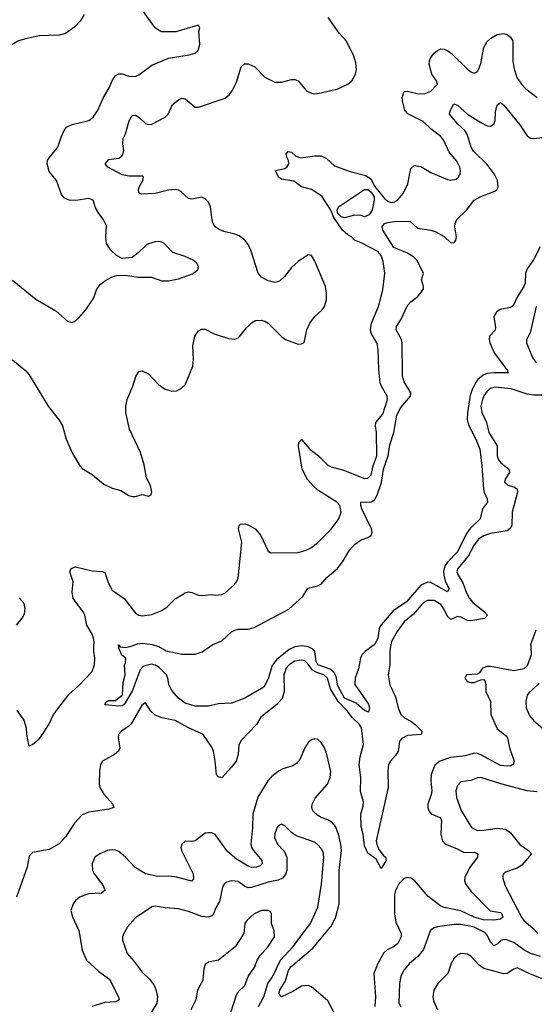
# Model space of a CAD drawing. Header units: inches. Extents: x 2001573 to 2220545, y 644482 to 846830.
# Tile 506 of 656: x 2111993 to 2115093, y 797844 to 803778. Entities that reach past the tile are written whole.
import ezdxf

# ---------------------------------------------------------------- set-up
doc = ezdxf.new("R2010")
doc.units = ezdxf.units.IN
doc.header["$MEASUREMENT"] = 0
doc.layers.add('C1719', color=7, linetype='Continuous')
doc.layers.add('C1810', color=7, linetype='Continuous')

msp = doc.modelspace()

# ---------------------------------------------------------------- linework, layer by layer
at = {"layer": 'C1719', "color": 5}
for points, elevation in [([(2114227.5, 800000), (2114221.8, 799970), (2114222.2, 799890), (2114212.8, 799830), (2114222.9, 799770), (2114256.6, 799696.6), (2114272.4, 799630), (2114290, 799591.3), (2114311, 799571), (2114350.1, 799550.1), (2114376, 799530), (2114415.6, 799490), (2114415.6, 799484.4), (2114410.6, 799470), (2114330, 799464.4), (2114294.2, 799445.8), (2114281.8, 799430), (2114272.4, 799367.6), (2114256.8, 799343.2), (2114226.1, 799310), (2114215.5, 799290), (2114210.1, 799250.1), (2114212.4, 799150), (2114140.8, 798830), (2114143.9, 798810), (2114157.5, 798777.5), (2114181.9, 798741.9), (2114196.5, 798730), (2114201.7, 798710), (2114170, 798662.7), (2114139.5, 798719.5), (2114090, 798754.3), (2114070, 798798.7), (2114062, 798870), (2114050, 798916), (2114047.9, 798990), (2114062.1, 799037.9), (2114065, 799065), (2114045.7, 799125.7), (2114048.3, 799210), (2114038.7, 799290), (2114044.6, 799335.4), (2114064.9, 799410), (2114052.8, 799510), (2114040.1, 799530), (2113998.2, 799570), (2113967.5, 799610), (2113911.5, 799670), (2113865.1, 799745.1), (2113847.1, 799810), (2113825.8, 799830), (2113783.6, 799843.6), (2113757.7, 799857.7), (2113730, 799895), (2113710, 799913.9), (2113690, 799918.3), (2113650, 799912.8), (2113615.6, 799890), (2113598.9, 799870), (2113584, 799830), (2113585.4, 799730), (2113573.5, 799686.5), (2113542.5, 799650), (2113446.3, 799573.7), (2113420.2, 799530), (2113326.4, 799433.6), (2113312.9, 799407.1), (2113308.2, 799350), (2113296.2, 799310), (2113270, 799272.9), (2113210, 799209.6), (2113190, 799214.5), (2113178.7, 799230), (2113171.4, 799308.6), (2113160.2, 799370), (2113150, 799394.5), (2113103.2, 799463.2), (2113090, 799474), (2113010, 799509.4), (2112930, 799554.8), (2112850, 799570.3), (2112810, 799585.8), (2112783.6, 799610), (2112750, 799661.1), (2112730, 799649.8), (2112665, 799535), (2112650, 799519.4), (2112606.7, 799490), (2112588.9, 799470), (2112586.7, 799450), (2112595.9, 799390), (2112587.3, 799370), (2112563.2, 799350), (2112492.3, 799310), (2112480.4, 799290), (2112474, 799250), (2112471.8, 799170), (2112475.8, 799150), (2112500.1, 799110), (2112555, 799050), (2112559.6, 799030), (2112530, 799019.1), (2112410, 799001.9), (2112370, 798985.5), (2112323.7, 798936.3), (2112270, 798853.2), (2112230, 798810.8), (2112170, 798776.5), (2112070, 798759.2), (2112050, 798736.8), (2112037.1, 798670), (2111973.5, 798490)], 280), ([(2111975.5, 799615.5), (2112017.3, 799557.3), (2112032.4, 799510), (2112034.1, 799470), (2112046.1, 799406.1), (2112050, 799402), (2112070, 799408.9), (2112110, 799444.9), (2112130, 799470.3), (2112168, 799530), (2112196, 799590), (2112288.7, 799711.3), (2112350, 799764.6), (2112428.7, 799850), (2112443.1, 799890), (2112446, 799930), (2112438.8, 799970), (2112440.1, 800000)], 280), ([(2113664.9, 800000), (2113650, 799997.9), (2113617.3, 799982.7), (2113539.7, 799920.3), (2113514.7, 799885.3), (2113490, 799805.2), (2113464.1, 799755.9), (2113350, 799689.6), (2113270, 799659.6), (2113190, 799654.5), (2113130, 799640.7), (2113050, 799640.9), (2112990, 799659), (2112950, 799688.7), (2112910, 799735.3), (2112892.3, 799772.3), (2112886, 799810), (2112876.9, 799830), (2112833.4, 799873.4), (2112810, 799887.2), (2112786.3, 799893.7), (2112738, 799882), (2112719.7, 799860.3), (2112670, 799731.8), (2112623, 799650), (2112610, 799642.6), (2112590, 799640.5), (2112508, 799648), (2112505.2, 799650), (2112515.3, 799670), (2112530, 799675.5), (2112570, 799675.5), (2112611.8, 799710), (2112617.1, 799782.9), (2112629, 799830), (2112624, 799890), (2112630, 799902), (2112631.8, 799930), (2112609.1, 799949.1), (2112602, 799962), (2112589.4, 799990), (2112589.3, 800000)], 260), ([(2112597, 800000), (2112598, 799998), (2112630, 799994.8), (2112656, 800000)], 260), ([(2112830.9, 800000), (2112874.9, 799974.9), (2112970, 799954.9), (2113050, 799954), (2113092.4, 799967.6), (2113138.5, 800000)], 260), ([(2114114.4, 800000), (2114074.5, 799970), (2114055.1, 799950), (2114045.2, 799930), (2114033.2, 799866.8), (2114013.4, 799810), (2114012.2, 799772.2), (2114093.7, 799653.7), (2114100.4, 799630), (2114094.4, 799605.6), (2114070, 799615.1), (2114019.1, 799659), (2113950, 799689.9), (2113910, 799763.1), (2113899.1, 799819.1), (2113885.7, 799845.7), (2113864, 799864), (2113789.9, 799890), (2113779.6, 799910), (2113772, 799970), (2113762.7, 799982.7), (2113730, 799999.1), (2113722.1, 800000)], 260), ([(2115071.5, 800000), (2115073.5, 799950), (2115050, 799884.2), (2115030, 799865.2), (2114970, 799853.3), (2114830, 799880.5), (2114810, 799880.4), (2114781.3, 799870), (2114760.4, 799839.6), (2114750, 799833.3), (2114684.7, 799830), (2114674, 799810), (2114687.7, 799790), (2114710, 799782.6), (2114730, 799783.1), (2114770, 799799.1), (2114790, 799800.7), (2114795.8, 799795.8), (2114800.8, 799770), (2114800.2, 799730), (2114829.3, 799670), (2114831.1, 799590), (2114870, 799503.6), (2114922.8, 799462.8), (2114932.6, 799450), (2114943.2, 799390), (2114971.6, 799310), (2114966.7, 799290), (2114950, 799281.2), (2114930, 799278.3), (2114890, 799283.9), (2114770, 799347.3), (2114750, 799356.2), (2114730, 799358.5), (2114678.3, 799341.7), (2114588.8, 799331.2), (2114523.8, 799310), (2114493.9, 799286.1), (2114471.5, 799228.5), (2114469.5, 799190), (2114475.4, 799130), (2114472.1, 799107.9), (2114451.8, 799050), (2114451, 799030), (2114457.1, 799010), (2114471.4, 798991.4), (2114523.6, 798970), (2114534.3, 798954.3), (2114530.1, 798870.2), (2114540.2, 798830), (2114558.9, 798810), (2114623.9, 798783.9), (2114670, 798758.3), (2114730, 798760.2), (2114752.9, 798750), (2114750.2, 798730), (2114707.5, 798672.5), (2114674.2, 798610), (2114672.1, 798590), (2114678.8, 798570), (2114710, 798525.4), (2114826.8, 798406.8), (2114890, 798396.8), (2114898, 798390), (2114903.2, 798370), (2114890, 798357.4), (2114848.6, 798351.4), (2114786.1, 798354), (2114730, 798368.4), (2114650, 798406.6), (2114550, 798427.3), (2114530, 798435.4), (2114454.2, 798494.2), (2114370.4, 798590), (2114350, 798603.4), (2114330, 798607.8), (2114310, 798601.7), (2114277.1, 798570), (2114256.8, 798530), (2114250, 798504), (2114250.1, 798390), (2114259.6, 798339.6), (2114290.2, 798270), (2114290.2, 798250), (2114270, 798209.8), (2114247.9, 798192.1), (2114207.3, 798172.7), (2114186.6, 798153.4), (2114150, 798089.8), (2114126, 798030), (2114135.6, 797890), (2114132.5, 797830)], 320), ([(2115123.2, 799776.8), (2115059.3, 799720.7), (2115050, 799706.6), (2115041.2, 799670), (2115044.7, 799630), (2115064.7, 799584.7), (2115090, 799552.4), (2115140.8, 799510)], 340), ([(2113902.6, 797762.6), (2113850, 797865.2), (2113750, 797949), (2113730, 797957.3), (2113690, 797953), (2113638.1, 797921.9), (2113570, 797889.8), (2113559.7, 797899.7), (2113557, 797910), (2113559.9, 797930), (2113594.5, 797985.6), (2113612.8, 798047.2), (2113627, 798070), (2113758.2, 798181.8), (2113870, 798315.2), (2113894.7, 798365.3), (2113917.4, 798450), (2113918.5, 798650), (2113932.2, 798770), (2113928.4, 798810), (2113913.3, 798870), (2113895, 798915), (2113877.3, 798937.3), (2113850, 798956.5), (2113810, 798969.2), (2113790, 798981.2), (2113759.5, 799010), (2113752.2, 799030), (2113754.5, 799050), (2113773.9, 799086.1), (2113847.4, 799170), (2113862.6, 799210), (2113866.7, 799246.7), (2113843.8, 799350), (2113830, 799389.5), (2113810, 799422.4), (2113790, 799440.5), (2113770, 799444.7), (2113750, 799438.9), (2113730, 799421.6), (2113710, 799389.5), (2113680.3, 799319.7), (2113663, 799297), (2113638.5, 799281.5), (2113577.6, 799262.4), (2113552.4, 799250), (2113510, 799214.8), (2113488.3, 799190), (2113427.9, 799092.1), (2113396.6, 798990), (2113395.7, 798910), (2113385.6, 798810), (2113389.1, 798790), (2113401, 798770), (2113451, 798710), (2113454.4, 798690), (2113440.9, 798679), (2113419.1, 798670), (2113390, 798668.7), (2113370, 798675.7), (2113298.9, 798718.9), (2113245.3, 798765.3), (2113170, 798867.6), (2113150, 798876.9), (2113130, 798878.4), (2113110, 798875.1), (2113050.2, 798829.8), (2113030, 798825.1), (2112990, 798826.3), (2112968.9, 798810), (2112963.6, 798790), (2112967.2, 798770), (2113037.3, 798630), (2113039.6, 798600.4), (2113030, 798586.4), (2112930, 798611.7), (2112890, 798616.5), (2112826.1, 798613.9), (2112750, 798631.1), (2112687.7, 798667.7), (2112630, 798730.8), (2112590, 798764.2), (2112570, 798773.6), (2112550, 798775.9), (2112523, 798770), (2112476.4, 798750), (2112446.3, 798730), (2112429.4, 798690.6), (2112432.3, 798650), (2112441.2, 798630), (2112488.7, 798570), (2112500.6, 798550), (2112506, 798530), (2112486.6, 798513.4), (2112406.8, 798510), (2112352.4, 798490), (2112329.4, 798470.6), (2112314.6, 798450), (2112301.7, 798410), (2112310.3, 798370.3), (2112349.2, 798289.2), (2112369, 798170), (2112395.6, 798110), (2112470, 798041.6), (2112534.8, 797994.8), (2112589.2, 797890), (2112592.8, 797870), (2112570, 797858.2), (2112505.2, 797854.8), (2112428.4, 797830)], 320), ([(2115110, 799125.2), (2115050, 799130.6), (2114892.3, 799172.3), (2114770, 799210.8), (2114750, 799208.5), (2114710, 799192.3), (2114650, 799185.1), (2114630, 799162), (2114619.6, 799130), (2114623.6, 799090), (2114652.4, 799012.4), (2114713.8, 798910), (2114751.4, 798891.4), (2114790, 798892.6), (2114870, 798905.7), (2114918.9, 798898.9), (2114950, 798876.9), (2115006.2, 798806.2), (2115058, 798770), (2115076.3, 798750), (2115018, 798682), (2114990, 798664.1), (2114920, 798640), (2114907.6, 798630), (2114901.8, 798610), (2114917.7, 798557.7), (2115015.5, 798370), (2115030.2, 798350), (2115083.6, 798303.6), (2115113.8, 798270)], 340), ([(2113431.1, 797830), (2113462.9, 797890), (2113487.5, 797970), (2113515.3, 798010), (2113563.8, 798110), (2113637.8, 798190), (2113745.3, 798330), (2113789.2, 798430), (2113811.4, 798568.6), (2113825.9, 798730), (2113820.8, 798760.8), (2113810, 798782.6), (2113790, 798806), (2113770, 798820.8), (2113659.5, 798859.5), (2113630, 798879.5), (2113590, 798919.5), (2113570, 798929.4), (2113550, 798919.3), (2113546.8, 798913.2), (2113530, 798874), (2113528.9, 798850), (2113545.7, 798810), (2113587, 798767), (2113602.3, 798730), (2113603, 798650), (2113594.1, 798625.9), (2113576, 798604), (2113550, 798591.6), (2113490, 798580.5), (2113390, 798547.2), (2113370, 798545.6), (2113350, 798553.8), (2113310, 798583.2), (2113270, 798587.9), (2113240.2, 798579.8), (2113227.7, 798572.3), (2113214.3, 798550), (2113196, 798464), (2113174, 798426), (2113159.7, 798390), (2113150, 798377.7), (2113130.9, 798369.1), (2113090, 798373), (2113010, 798403.1), (2112950, 798419.8), (2112870, 798425.3), (2112810, 798436), (2112790, 798431.3), (2112690, 798364.2), (2112642.6, 798310), (2112619.5, 798270), (2112612, 798250), (2112611.8, 798230), (2112640.3, 798150), (2112682.5, 798102.5), (2112730, 798037), (2112775, 797995), (2112801.8, 797961.8), (2112813.8, 797933.8), (2112823.2, 797890), (2112819.7, 797850), (2112785.5, 797794.5)], 340), ([(2113265.2, 797794.8), (2113299.4, 797900.6), (2113310, 797918.7), (2113350, 797957.6), (2113369.1, 798010.9), (2113408.8, 798070), (2113424.1, 798110), (2113441, 798139), (2113490, 798191.5), (2113527.2, 798250), (2113526.3, 798286.3), (2113509.4, 798330), (2113509.5, 798390), (2113502.5, 798402.5), (2113490, 798409.5), (2113450, 798408.5), (2113406.4, 798390), (2113360.4, 798350), (2113350.3, 798330), (2113343.1, 798270), (2113290.2, 798189.8), (2113190, 798109.6), (2113130, 798097), (2113110, 798084), (2113102, 798058), (2113097, 797990), (2113064.2, 797930), (2113054.9, 797870), (2113024.6, 797810)], 360), ([(2115130, 798132.8), (2115070, 798150.7), (2115030, 798172.2), (2114970, 798216), (2114926.5, 798233.5), (2114910, 798235.4), (2114891.1, 798228.9), (2114870, 798205.7), (2114850, 798195.6), (2114830, 798218), (2114810, 798260.4), (2114796, 798276), (2114730, 798308.2), (2114705.7, 798314.3), (2114650, 798324.2), (2114610, 798324.9), (2114509.5, 798310.5), (2114490, 798304.4), (2114468, 798290), (2114424.8, 798175.2), (2114390.2, 798130), (2114341.3, 798090), (2114307.9, 798050), (2114288.8, 798011.2), (2114280.2, 797970), (2114277.8, 797850), (2114288.1, 797828.1)], 340), ([(2115150, 797993.8), (2115066.7, 798026.7), (2114990, 798063.5), (2114970, 798056.3), (2114930.5, 798030), (2114910, 798028.2), (2114790, 798060.3), (2114760.7, 798080.7), (2114710, 798135.1), (2114690, 798147.1), (2114650, 798149.7), (2114630, 798139.7), (2114610, 798121.6), (2114592.9, 798090), (2114573.1, 798030), (2114512.9, 797970), (2114487.6, 797930), (2114481.5, 797890), (2114485.7, 797865.7), (2114510, 797811)], 360)]:
    msp.add_lwpolyline(points, dxfattribs=dict(at, elevation=elevation))
at = {"layer": 'C1810', "color": 5}
for points, elevation in [([(2111949.2, 802209.2), (2112090, 802094), (2112210, 802023), (2112282, 801962), (2112310, 801954), (2112330, 801964), (2112350, 801982), (2112392, 802030), (2112438.9, 802101.1), (2112455.1, 802150), (2112477.7, 802182.3), (2112510, 802206.4), (2112550, 802228.2), (2112577.3, 802237.3), (2112630, 802238.8), (2112705.8, 802225.8), (2112786.2, 802226.2), (2112850, 802204.9), (2112890, 802203.8), (2112950, 802217.1), (2113033.9, 802246.1), (2113066, 802270), (2113069.3, 802290), (2113060.9, 802310), (2113037.2, 802330), (2112990, 802351.6), (2112916.2, 802376.2), (2112864, 802430), (2112850, 802438), (2112830, 802440.9), (2112810, 802439.5), (2112770, 802426.6), (2112750, 802414.5), (2112707.3, 802372.7), (2112670, 802346), (2112610, 802339.3), (2112576.2, 802356.2), (2112542, 802390), (2112516.9, 802430), (2112511.5, 802470), (2112515.6, 802535.6), (2112496.3, 802576.3), (2112469.5, 802610), (2112450, 802644), (2112435.1, 802690), (2112410, 802701.6), (2112331.6, 802688.4), (2112290.3, 802689.7), (2112263.1, 802703.1), (2112245.8, 802725.8), (2112215.8, 802810), (2112170, 802862.9), (2112159.2, 802910), (2112161.1, 802930), (2112170, 802945.5), (2112222.9, 803010), (2112242, 803070), (2112260.5, 803110), (2112275.1, 803130), (2112310, 803147.2), (2112409.8, 803170.2), (2112435.8, 803190), (2112462.6, 803230), (2112497.2, 803310), (2112532.7, 803367.3), (2112550.9, 803410), (2112570, 803441.1), (2112590, 803453.1), (2112610, 803453.1), (2112650, 803438.3), (2112690, 803437), (2112710, 803446.4), (2112790, 803504.4), (2112890, 803546), (2113014.3, 803565.7), (2113050, 803577.3), (2113067.3, 803592.7), (2113078.4, 803630), (2113072.5, 803707.5), (2113078, 803730), (2113070, 803746), (2112934, 803706), (2112845.7, 803705.7), (2112809.8, 803729.8), (2112730, 803838.7)], 340), ([(2112381.7, 803810), (2112356.5, 803770), (2112325.3, 803734.7), (2112270, 803696), (2112230, 803685.6), (2112110, 803680.3), (2112030, 803662.6), (2111986, 803650), (2111890, 803593.6), (2111790, 803555.1), (2111770, 803559.5), (2111766, 803566), (2111756.2, 803596.2), (2111749.9, 803650), (2111754, 803770), (2111772.4, 803810)], 340), ([(2111950, 801728.8), (2112030, 801661.6), (2112050, 801637.1), (2112164.9, 801450), (2112230, 801365.5), (2112250.3, 801330), (2112272.4, 801250), (2112310, 801168), (2112355.3, 801090), (2112370, 801074), (2112430, 801037.1), (2112499.9, 800979.9), (2112550, 800954.4), (2112601.4, 800941.4), (2112650, 800910.5), (2112674.8, 800905.2), (2112690, 800904.9), (2112730, 800917.3), (2112770, 800906), (2112784.7, 800915.3), (2112789.3, 800930.7), (2112781.6, 800970), (2112756.9, 801016.9), (2112743.6, 801096.4), (2112721.5, 801170), (2112653.7, 801310), (2112632.8, 801410), (2112632.2, 801450), (2112641.1, 801490), (2112674, 801570), (2112691.9, 801628.1), (2112710, 801658), (2112730, 801662.8), (2112770, 801643.8), (2112830, 801578.7), (2112870, 801551.8), (2112910, 801539.5), (2112937.7, 801542.3), (2112965.3, 801554.7), (2112990, 801577.3), (2113035.8, 801690), (2113040.5, 801730), (2113036, 801810), (2113048.2, 801870), (2113070, 801903.8), (2113090, 801914), (2113110, 801913.7), (2113165.1, 801885.1), (2113250, 801856), (2113290, 801853.7), (2113310, 801861.3), (2113319.6, 801870), (2113358.7, 801921.3), (2113390, 801952.2), (2113414.5, 801965.5), (2113450, 801967.6), (2113470, 801961.7), (2113490, 801948.8), (2113570, 801868.2), (2113594.8, 801850), (2113670, 801822), (2113690, 801824), (2113706.8, 801833.2), (2113723.5, 801910), (2113740.3, 801950), (2113770, 801990.3), (2113815.4, 802030), (2113828.5, 802050), (2113840.4, 802090), (2113842.2, 802130), (2113834.7, 802170), (2113770, 802323.7), (2113750, 802358), (2113730, 802362), (2113670, 802320.5), (2113630, 802284.7), (2113589.1, 802230), (2113557.6, 802202.4), (2113530, 802194), (2113490, 802205.1), (2113450, 802227.3), (2113429.9, 802249.9), (2113385.8, 802390), (2113370, 802422.9), (2113349.6, 802450), (2113315.3, 802475.3), (2113290, 802485.8), (2113222.1, 802502.1), (2113193.8, 802513.8), (2113170.7, 802530.7), (2113158.5, 802550), (2113153.1, 802570), (2113143.5, 802650), (2113130, 802678), (2113110, 802699.6), (2113090, 802707.8), (2113030, 802696), (2113010, 802701.1), (2112963, 802743), (2112950, 802750.7), (2112930, 802754.5), (2112890, 802750.6), (2112810, 802730.7), (2112726.4, 802726.4), (2112713.1, 802733.1), (2112708.6, 802750), (2112713.7, 802770), (2112735.8, 802810), (2112739.5, 802830), (2112735.2, 802835.2), (2112650, 802835.8), (2112610, 802844.2), (2112523.6, 802890), (2112508.2, 802910), (2112530, 802935.6), (2112590, 802944.7), (2112605.9, 802954.1), (2112614.7, 802965.3), (2112619.8, 802990), (2112614, 803030), (2112617.2, 803062.8), (2112630, 803090.5), (2112651.8, 803168.2), (2112670, 803201.1), (2112690, 803202.4), (2112710, 803190.2), (2112750, 803153.4), (2112770, 803147.1), (2112790, 803149.3), (2112870, 803191.6), (2112887.2, 803210), (2112913.1, 803266.9), (2112950, 803295.5), (2112970, 803304.9), (2112990, 803302.4), (2113050, 803250.3), (2113070, 803250.2), (2113230, 803305.4), (2113255.2, 803324.8), (2113273.8, 803350), (2113298.3, 803401.7), (2113326.6, 803493.4), (2113347.7, 803512.3), (2113370, 803513.2), (2113410, 803495), (2113470, 803431.5), (2113530, 803402.3), (2113570, 803401.3), (2113630, 803417), (2113650, 803418), (2113670, 803410.3), (2113721.6, 803350), (2113750, 803336), (2113771.6, 803331.6), (2113810, 803336.9), (2113910, 803362.2), (2113970.5, 803389.5), (2113993.1, 803410), (2114016.8, 803450), (2114022, 803478), (2114018.2, 803518.2), (2114003.9, 803563.9), (2113959.7, 803650), (2113917.7, 803697.7), (2113851.1, 803791.1)], 320), ([(2112440.1, 800000), (2112441.4, 800030), (2112437.8, 800050), (2112430, 800075.1), (2112396.8, 800130), (2112385, 800190), (2112376.1, 800210), (2112315.7, 800290), (2112309.2, 800330), (2112315.6, 800390), (2112294.9, 800450), (2112302.4, 800470), (2112330, 800480.3), (2112430, 800456.4), (2112492.5, 800452.5), (2112506.2, 800446.2), (2112525.5, 800385.5), (2112550, 800340.2), (2112622.8, 800290), (2112690, 800202), (2112710, 800189.2), (2112730, 800184.5), (2112790, 800194.2), (2112850, 800217.1), (2112881.3, 800238.7), (2112930, 800287.3), (2112990, 800324.4), (2113010, 800329.1), (2113030, 800326.5), (2113070, 800310.3), (2113090, 800307.4), (2113150, 800314), (2113170, 800310.4), (2113210, 800313), (2113230, 800323), (2113286.2, 800373.8), (2113299.6, 800390), (2113308.6, 800411.4), (2113330.8, 800630), (2113311.6, 800710), (2113315.1, 800730), (2113322.6, 800737.4), (2113350, 800739), (2113370, 800733.2), (2113411.5, 800710), (2113444.7, 800670), (2113490, 800574.4), (2113505.3, 800565.3), (2113670, 800567.8), (2113718.7, 800581.3), (2113750, 800598), (2113790, 800627.9), (2113870, 800707.6), (2113914.6, 800770), (2113929.8, 800810), (2113920.6, 800850), (2113904.4, 800870), (2113790, 800942.8), (2113764, 800964), (2113727.7, 801007.7), (2113693.9, 801070), (2113672.2, 801207.7), (2113675.6, 801230), (2113690, 801248), (2113741.1, 801190), (2113793.2, 801150), (2113850, 801094), (2113870, 801084.2), (2113944.2, 801064.2), (2114070, 801013.1), (2114090, 801015.6), (2114110, 801034.9), (2114122.8, 801090), (2114143.9, 801150), (2114143, 801290), (2114136.1, 801330), (2114139, 801350), (2114179.7, 801400.3), (2114208.8, 801490), (2114206.3, 801510), (2114171.7, 801570), (2114165.2, 801590), (2114156.1, 801670), (2114152.5, 801790), (2114147.2, 801827.2), (2114109.9, 801889.9), (2114106.6, 801910), (2114113.1, 801950), (2114154.7, 802050), (2114180.9, 802150), (2114192.9, 802250), (2114181.8, 802321.8), (2114170, 802356.8), (2114150, 802382), (2114050, 802433.5), (2114009.4, 802449.4), (2113992.7, 802470), (2113970, 802482), (2113937.9, 802510), (2113886.3, 802586.3), (2113866.7, 802630), (2113814, 802714), (2113750, 802755.5), (2113690.6, 802770.6), (2113644.3, 802804.3), (2113570, 802817.8), (2113551.2, 802830), (2113533.2, 802870), (2113590, 802882), (2113602.4, 802890), (2113615.1, 802910), (2113612.8, 802930), (2113601.5, 802950), (2113597.6, 802970), (2113610, 802983.2), (2113630, 802980.9), (2113656.2, 802956.2), (2113686.6, 802946.6), (2113770, 802958.3), (2113810, 802958.1), (2113840.9, 802940.9), (2113890, 802897), (2113983.7, 802863.7), (2114079, 802839), (2114110, 802817.8), (2114130, 802774.8), (2114190, 802701.3), (2114210, 802684.1), (2114230, 802676.9), (2114250, 802680.2), (2114268.5, 802691.5), (2114302.8, 802730), (2114331.7, 802790), (2114350, 802881), (2114370, 802900.5), (2114410, 802892.7), (2114470, 802857.3), (2114570, 802815.5), (2114590, 802811.3), (2114621.8, 802818.2), (2114635.8, 802830), (2114645.7, 802850), (2114648.4, 802870), (2114644.7, 802890), (2114626.3, 802926.3), (2114580.8, 802980.8), (2114548.5, 803050), (2114530, 803073.5), (2114470, 803120.7), (2114424.2, 803164.2), (2114330.5, 803210.5), (2114313.7, 803233.7), (2114298.5, 803290), (2114297.1, 803310), (2114310, 803344.9), (2114330, 803347.7), (2114386.2, 803333.8), (2114430, 803331.6), (2114470, 803347.6), (2114509.6, 803390), (2114503.6, 803410), (2114475.1, 803450), (2114459.1, 803510), (2114461.1, 803530), (2114469.7, 803550), (2114490, 803577), (2114510, 803593.7), (2114530, 803603.1), (2114550, 803601.5), (2114570, 803592.6), (2114594.4, 803574.4), (2114690, 803480.2), (2114710, 803464.6), (2114730, 803457), (2114750, 803466.4), (2114758.2, 803481.8), (2114770, 803514.8), (2114789.1, 803610), (2114810, 803647.4), (2114830, 803665.5), (2114870, 803689), (2114910, 803695.2), (2114929.2, 803689.2), (2114950, 803673.4), (2114963.2, 803650), (2114964.1, 803530), (2114969.2, 803490), (2114988.2, 803430), (2115015.3, 803390), (2115042.5, 803362.6), (2115109.4, 803309.4)], 280), ([(2113138.5, 800000), (2113152.7, 800010), (2113210, 800033.7), (2113270, 800089.4), (2113290, 800099.6), (2113310, 800105), (2113370, 800105.8), (2113404.6, 800115.4), (2113614.5, 800225.5), (2113699, 800301), (2113727.9, 800352.1), (2113790, 800365.5), (2113810, 800376.5), (2113843.8, 800416.2), (2113908, 800470), (2113942.2, 800517.8), (2113979, 800581), (2114010, 800615.6), (2114050, 800644.4), (2114090, 800657.3), (2114109.8, 800670.2), (2114116.2, 800690), (2114112.8, 800710), (2114054.6, 800830), (2114047.1, 800850), (2114047.8, 800870), (2114110, 800872.1), (2114130, 800885.5), (2114146.8, 800913.2), (2114171.7, 800988.3), (2114184.6, 801070), (2114213.2, 801150), (2114223.7, 801216.3), (2114246.8, 801290), (2114265, 801395), (2114290, 801442), (2114348.2, 801510), (2114349.7, 801530), (2114310, 801596), (2114299.7, 801630), (2114296.8, 801830), (2114292.9, 801850), (2114261.8, 801910), (2114262.4, 801930), (2114288.6, 801970), (2114330, 802054.9), (2114350, 802077), (2114392, 802110), (2114425.6, 802154.4), (2114426, 802170), (2114412.7, 802210), (2114426.6, 802250), (2114386, 802330), (2114364.8, 802350), (2114330, 802372), (2114246, 802406), (2114181.5, 802510), (2114177.3, 802530), (2114189.8, 802550), (2114210, 802556.4), (2114250, 802562.4), (2114344.2, 802564.2), (2114390, 802522.3), (2114470, 802509), (2114499.3, 802499.3), (2114550, 802472.3), (2114590, 802434.4), (2114610, 802435.7), (2114620.5, 802450), (2114623.7, 802470), (2114615.3, 802530), (2114616.5, 802550), (2114626.6, 802573.4), (2114685, 802630), (2114730, 802691), (2114770, 802713.7), (2114855.8, 802744.2), (2114867.1, 802752.9), (2114874.6, 802770), (2114871.9, 802810), (2114850.4, 802850), (2114810, 802905), (2114725.8, 802985.8), (2114712.5, 803010), (2114687.9, 803087.9), (2114675, 803110), (2114629.9, 803150), (2114582.9, 803210), (2114586.9, 803230), (2114607.9, 803272.1), (2114630, 803264), (2114690.1, 803210), (2114770, 803158.6), (2114810, 803138.5), (2114830, 803137.4), (2114851.5, 803150), (2114857.5, 803170), (2114858.6, 803221.4), (2114865, 803250), (2114870, 803262.4), (2114890, 803278.7), (2114910, 803263.7), (2115005.7, 803145.7), (2115050, 803078), (2115070, 803064.7), (2115090, 803061.6), (2115190, 803075.4)], 260), ([(2115128.6, 802410), (2115089, 802331), (2115050, 802277.3), (2115039.8, 802250), (2115037.6, 802190), (2115030.9, 802170), (2114992.1, 802110), (2114965.4, 802054.6), (2114950, 802044.6), (2114888.1, 802031.9), (2114865, 802015), (2114849.5, 801990), (2114859.2, 801920.8), (2114854.5, 801905.5), (2114823.9, 801870), (2114821.2, 801850), (2114826, 801830), (2114851.3, 801771.3), (2114919.2, 801679.2), (2114930.3, 801670), (2114932.8, 801652.8), (2114938, 801650), (2114850.5, 801650.5), (2114810, 801645.6), (2114784.5, 801635.5), (2114753.5, 801610), (2114739.4, 801590), (2114719, 801550), (2114706.8, 801513.2), (2114689.7, 801410), (2114688.4, 801368.4), (2114697.2, 801337.2), (2114741.7, 801250), (2114764.5, 801190), (2114777.5, 801090), (2114786.2, 800950), (2114790.6, 800930), (2114809.4, 800890), (2114811, 800870), (2114781.7, 800830), (2114767.2, 800770), (2114707.4, 800712.6), (2114683.1, 800676.9), (2114630, 800571.7), (2114570.4, 800509.6), (2114554.1, 800485.9), (2114546.5, 800453.5), (2114547.5, 800430), (2114556.3, 800396.3), (2114579.1, 800350), (2114570.8, 800330), (2114470, 800387), (2114450, 800388.8), (2114410, 800370.5), (2114322.4, 800270), (2114243.6, 800216.4), (2114170, 800132.1), (2114159.2, 800110), (2114150.4, 800050), (2114137.2, 800022.8), (2114127.8, 800010), (2114114.4, 800000)], 260), ([(2115104.8, 802050), (2115068.1, 801891.9), (2115045.5, 801850), (2115046, 801830), (2115082, 801742), (2115104, 801710)], 280), ([(2115144.3, 801515.7), (2115090, 801514.7), (2115050, 801521.7), (2114953.9, 801553.9), (2114855.6, 801564.4), (2114830, 801554.9), (2114810, 801538.6), (2114790, 801511.7), (2114780.9, 801490), (2114771.9, 801450), (2114776.1, 801410), (2114804.3, 801350), (2114819.5, 801290), (2114869.5, 801210), (2114869.6, 801150), (2114875.3, 801130), (2114889, 801109), (2114940.2, 801070), (2114942.7, 801050), (2114916.9, 801010), (2114913.4, 800990), (2114933.4, 800973.4), (2114970, 800962), (2114988.9, 800950), (2114991, 800931), (2114959.8, 800810), (2114957.5, 800730), (2114948.4, 800711.6), (2114930, 800697.5), (2114830, 800680.9), (2114790, 800667.4), (2114758.9, 800650), (2114730, 800613.7), (2114694.4, 800545.6), (2114632.7, 800470), (2114627.2, 800450), (2114633.5, 800430), (2114663.5, 800383.5), (2114684.8, 800324.8), (2114703.1, 800290), (2114724.4, 800264.4), (2114793.8, 800210), (2114811.7, 800190), (2114792.7, 800170), (2114710, 800154.9), (2114690, 800156.5), (2114650, 800176.8), (2114630, 800181.3), (2114590, 800162.8), (2114570, 800181.1), (2114547.9, 800227.9), (2114530, 800254.1), (2114490, 800277), (2114450, 800277.4), (2114430, 800267.1), (2114410.9, 800250), (2114364.7, 800195.3), (2114309.5, 800150), (2114266.7, 800090), (2114233.2, 800030), (2114227.5, 800000)], 280), ([(2111974.7, 800130), (2112008.7, 800171.3), (2112021.7, 800198.3), (2112026.3, 800230), (2112019.3, 800259.3), (2111990, 800293.2)], 320), ([(2115101.9, 800098.1), (2115071, 800010), (2115071.5, 800000)], 320), ([(2112589.3, 800000), (2112589.1, 800010.9), (2112592, 800010), (2112597, 800000)], 260), ([(2112656, 800000), (2112659.3, 800000.7), (2112702.4, 800017.6), (2112730, 800020.4), (2112791.9, 800011.9), (2112830, 800000.5), (2112830.9, 800000)], 260), ([(2113722.1, 800000), (2113690, 800003.6), (2113664.9, 800000)], 260)]:
    msp.add_lwpolyline(points, dxfattribs=dict(at, elevation=elevation))
at = {"layer": 'C1810', "color": 5, "elevation": 260}
msp.add_lwpolyline([(2114070, 802590.3), (2114050, 802598.2), (2114010, 802601), (2113950, 802584.9), (2113930, 802589.9), (2113910.3, 802610), (2113906, 802630), (2113913.4, 802650), (2114070, 802755.2), (2114090, 802755), (2114110, 802739.5), (2114128.3, 802710), (2114129.2, 802690), (2114115.5, 802630), (2114097.8, 802602.2)], close=True, dxfattribs=at)

doc.saveas('drawing.dxf')
